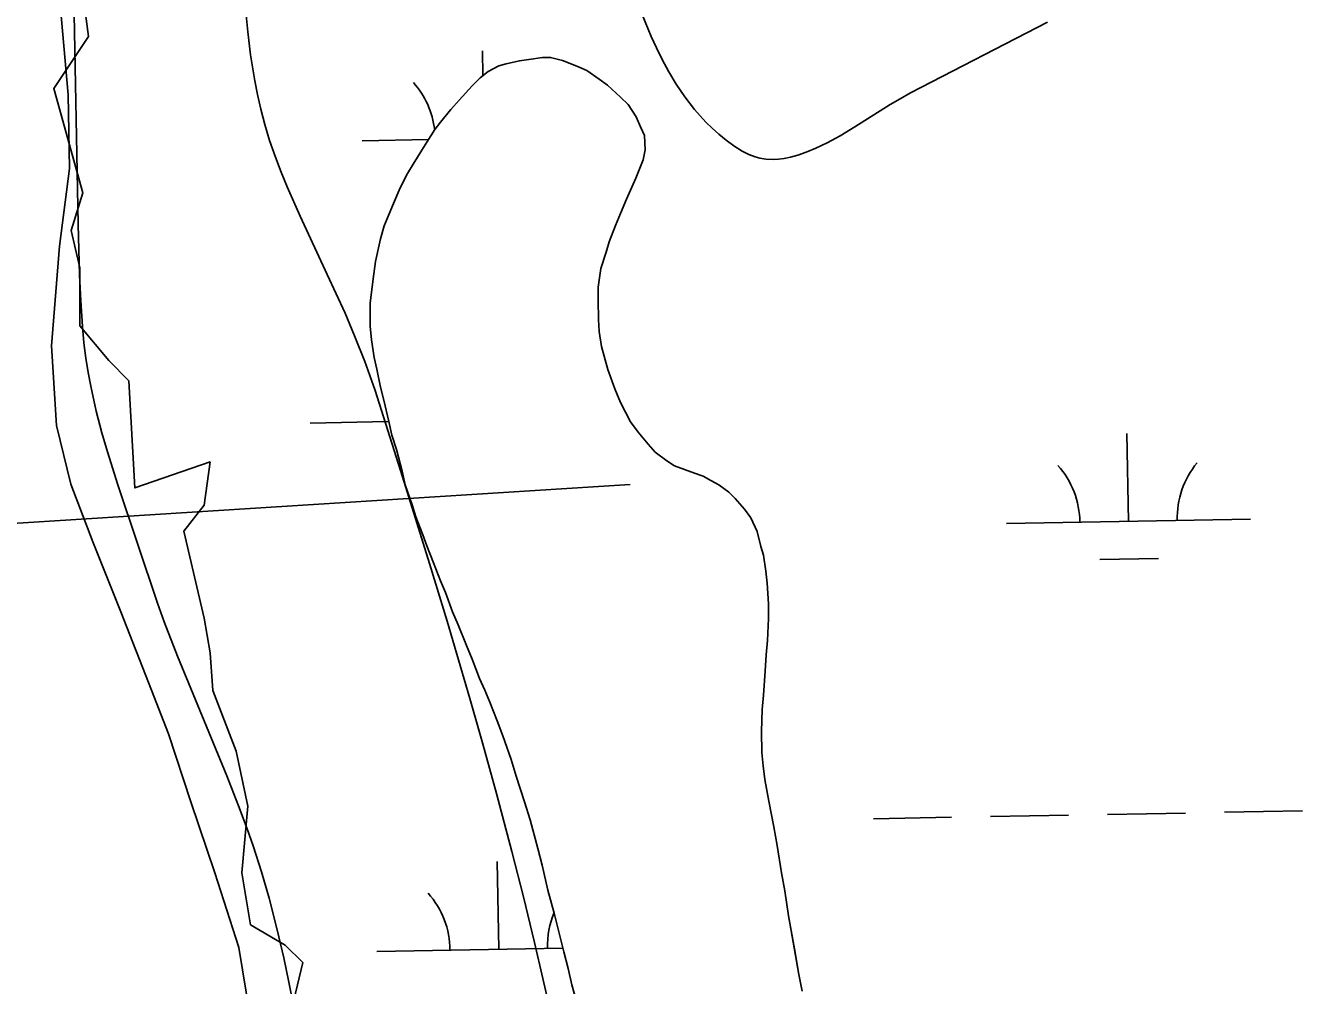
# Model space of a CAD drawing. Extents: x 3925854 to 3964121, y 224593 to 250589.
# Drawn here: x 3949336 to 3949860, y 231061 to 231455 of the extents above; entities that cross this region are included whole.
import ezdxf

# ---------------------------------------------------------------- set-up
doc = ezdxf.new("R2010")
doc.units = 0
for name, color, linetype in [('V-RIVR-EDGE', 7, 'Continuous'), ('V-SITE-VEGE', 7, 'Continuous'), ('V-TOPO-SHOR', 7, 'Continuous'), ('V-UTIL-LINE', 7, 'Continuous'), ('V-WETL-SWMP', 7, 'Continuous')]:
    doc.layers.add(name, color=color, linetype=linetype)

msp = doc.modelspace()

# ---------------------------------------------------------------- linework, layer by layer
at = {"layer": 'V-RIVR-EDGE'}
msp.add_lwpolyline([(3949359.573, 231468.645), (3949361.947, 231450.836), (3949347.701, 231429.467), (3949359.573, 231386.727), (3949354.824, 231371.293), (3949358.386, 231355.859), (3949358.386, 231332.115), (3949370.258, 231317.869), (3949378.568, 231309.558), (3949380.943, 231265.631), (3949411.81, 231276.316), (3949409.436, 231258.508), (3949401.125, 231247.823), (3949409.436, 231212.207), (3949411.81, 231197.96), (3949412.997, 231182.526), (3949422.495, 231157.595), (3949427.244, 231135.038), (3949424.87, 231107.732), (3949428.431, 231086.362), (3949442.678, 231078.052), (3949449.801, 231070.928), (3949446.239, 231055.495)], dxfattribs=at)
at = {"layer": 'V-SITE-VEGE'}
for p, q in [((3949357.668, 231373.81), (3949355.591, 231482.297)), ((3949426.538, 231461.02), (3949427.292, 231452.761)), ((3949427.292, 231452.761), (3949428.435, 231443.336)), ((3949428.435, 231443.336), (3949430.153, 231432.641)), ((3949430.153, 231432.641), (3949431.267, 231426.999)), ((3949431.267, 231426.999), (3949432.617, 231421.041)), ((3949432.617, 231421.041), (3949434.251, 231414.774)), ((3949434.251, 231414.774), (3949436.225, 231408.204)), ((3949436.225, 231408.204), (3949438.613, 231401.354)), ((3949438.613, 231401.354), (3949440.989, 231395.23)), ((3949440.989, 231395.23), (3949443.483, 231389.154)), ((3949443.483, 231389.154), (3949448.759, 231377.106)), ((3949448.759, 231377.106), (3949459.863, 231353.228)), ((3949358.305, 231352.859), (3949357.668, 231373.81)), ((3949358.805, 231342.386), (3949358.305, 231352.859)), ((3949459.863, 231353.228), (3949467.16, 231337.274)), ((3949359.466, 231331.914), (3949358.805, 231342.386)), ((3949467.16, 231337.274), (3949471.115, 231328.081)), ((3949360.091, 231325.127), (3949359.466, 231331.914)), ((3949360.904, 231318.803), (3949360.091, 231325.127)), ((3949471.115, 231328.081), (3949475.326, 231317.462)), ((3949361.85, 231312.909), (3949360.904, 231318.803)), ((3949475.326, 231317.462), (3949477.402, 231311.738)), ((3949362.882, 231307.404), (3949361.85, 231312.909)), ((3949477.402, 231311.738), (3949479.465, 231305.575)), ((3949365.174, 231297.148), (3949362.882, 231307.404)), ((3949479.465, 231305.575), (3949490.712, 231270.161)), ((3949367.492, 231288.227), (3949365.174, 231297.148)), ((3949369.725, 231280.458), (3949367.492, 231288.227)), ((3949373.966, 231266.931), (3949369.725, 231280.458)), ((3949390.309, 231218.359), (3949373.966, 231266.931)), ((3949490.712, 231270.161), (3949501.79, 231234.669)), ((3949501.79, 231234.669), (3949509.017, 231210.953)), ((3949393.043, 231210.732), (3949390.309, 231218.359)), ((3949398.474, 231196.558), (3949393.043, 231210.732)), ((3949509.017, 231210.953), (3949518.387, 231179.248)), ((3949418.692, 231147.467), (3949398.474, 231196.558)), ((3949518.387, 231179.248), (3949523.572, 231161.083)), ((3949523.572, 231161.083), (3949529.321, 231140.271)), ((3949423.544, 231135.12), (3949418.692, 231147.467)), ((3949529.321, 231140.271), (3949535.631, 231116.414)), ((3949427.007, 231125.787), (3949423.544, 231135.12)), ((3949429.479, 231118.74), (3949427.007, 231125.787)), ((3949432.942, 231108.068), (3949429.479, 231118.74)), ((3949535.631, 231116.414), (3949540.333, 231097.812)), ((3949436.061, 231097.259), (3949432.942, 231108.068)), ((3949439.391, 231084.248), (3949436.061, 231097.259)), ((3949540.333, 231097.812), (3949544.878, 231079.169)), ((3949442.044, 231072.822), (3949439.391, 231084.248)), ((3949544.878, 231079.169), (3949553.578, 231041.793)), ((3949444.165, 231062.793), (3949442.044, 231072.822)), ((3949445.871, 231053.995), (3949444.165, 231062.793))]:
    msp.add_line(p, q, dxfattribs=at)
for points in [[(3949620.449, 231410.713), (3949617.694, 231413.185), (3949615.134, 231415.706), (3949612.761, 231418.256), (3949610.551, 231420.828), (3949606.514, 231426.073), (3949603.002, 231431.285), (3949599.936, 231436.405), (3949597.241, 231441.39), (3949594.865, 231446.213), (3949592.756, 231450.85), (3949589.08, 231459.808)], [(3949755.232, 231456.664), (3949699.033, 231427.691), (3949694.818, 231425.324), (3949690.785, 231422.905), (3949676.216, 231413.755), (3949670.178, 231410.14), (3949664.897, 231407.24), (3949660.297, 231404.997), (3949656.301, 231403.332), (3949652.838, 231402.14), (3949649.84, 231401.329), (3949647.245, 231400.819), (3949644.998, 231400.537), (3949643.053, 231400.422), (3949639.698, 231400.549), (3949637.228, 231400.934), (3949635.405, 231401.397), (3949632.721, 231402.384), (3949630.097, 231403.748), (3949626.63, 231405.976), (3949623.421, 231408.305), (3949620.449, 231410.713)]]:
    msp.add_lwpolyline(points, dxfattribs=at)
at = {"layer": 'V-TOPO-SHOR'}
for points in [[(3949562.065, 231054.908), (3949560.246, 231061.804), (3949558.681, 231068.443), (3949556.863, 231075.341), (3949554.522, 231084.534), (3949552.959, 231091.176), (3949550.36, 231100.626), (3949548.015, 231110.841), (3949546.197, 231117.739), (3949543.078, 231129.486), (3949540.745, 231136.89), (3949537.376, 231147.359), (3949535.299, 231154.255), (3949531.934, 231163.956), (3949529.606, 231170.081), (3949526.505, 231177.739), (3949524.439, 231182.589), (3949522.372, 231187.436), (3949519.27, 231195.35), (3949516.943, 231200.965), (3949513.584, 231209.389), (3949511.26, 231214.746), (3949508.413, 231222.662), (3949506.347, 231227.509), (3949503.502, 231234.913), (3949500.659, 231241.804), (3949499.105, 231246.398), (3949496.26, 231253.802), (3949494.706, 231258.653), (3949491.857, 231266.823), (3949490.555, 231272.443), (3949488.216, 231281.38), (3949486.399, 231287.254), (3949485.099, 231292.873), (3949483.016, 231301.559), (3949481.713, 231306.923), (3949480.147, 231314.33), (3949479.102, 231319.182), (3949478.049, 231326.338), (3949477.515, 231331.962), (3949477.474, 231341.421), (3949478.709, 231351.397), (3949479.7, 231358.561), (3949481.705, 231367.775), (3949483.217, 231373.151), (3949485.242, 231378.017), (3949487.011, 231382.371), (3949489.797, 231388.775), (3949492.84, 231394.669), (3949495.124, 231398.515), (3949498.679, 231404.156), (3949500.711, 231407.488), (3949504.012, 231412.616), (3949506.3, 231415.694), (3949510.625, 231420.826), (3949513.932, 231424.677), (3949519.276, 231430.581), (3949522.585, 231433.917), (3949525.899, 231436.489), (3949530.235, 231438.81), (3949533.298, 231439.59), (3949538.662, 231440.891), (3949542.496, 231441.419), (3949548.118, 231442.209), (3949551.442, 231442.226), (3949556.306, 231440.966)], [(3949556.306, 231440.966), (3949562.196, 231438.691), (3949566.294, 231436.92), (3949571.424, 231433.362), (3949574.758, 231430.821), (3949580.148, 231425.985), (3949583.231, 231422.93), (3949586.575, 231417.83), (3949588.383, 231413.748), (3949589.934, 231410.175), (3949590.214, 231404.295), (3949589.465, 231400.201), (3949586.43, 231392.773), (3949582.631, 231384.063), (3949580.099, 231378.173), (3949578.076, 231373.305), (3949575.547, 231366.646), (3949574.287, 231362.294), (3949572.016, 231355.636), (3949571.025, 231347.963), (3949571.049, 231342.593), (3949571.084, 231334.667), (3949571.36, 231329.809), (3949572.409, 231323.677), (3949575.006, 231314.228), (3949577.853, 231306.314), (3949580.179, 231300.699), (3949584.304, 231292.792), (3949587.39, 231288.458), (3949591.502, 231283.616), (3949594.329, 231280.307), (3949599.203, 231276.747), (3949602.279, 231274.716), (3949606.377, 231273.198), (3949610.475, 231271.683), (3949614.059, 231270.419), (3949617.135, 231268.644), (3949620.467, 231266.868), (3949624.572, 231263.816), (3949627.14, 231261.271), (3949630.992, 231256.941), (3949633.566, 231253.374), (3949636.147, 231247.758), (3949637.707, 231241.628), (3949638.746, 231238.055), (3949639.796, 231231.411), (3949640.329, 231226.555), (3949640.878, 231218.119), (3949640.904, 231211.984), (3949640.431, 231203.032), (3949639.946, 231197.15), (3949639.463, 231190.5), (3949638.738, 231180.524), (3949638.252, 231174.642), (3949638.035, 231165.693), (3949638.074, 231156.999), (3949638.609, 231151.631), (3949639.399, 231146.009), (3949640.972, 231137.068), (3949643.063, 231126.594), (3949644.374, 231118.929), (3949646.213, 231107.687), (3949647.523, 231100.277), (3949649.1, 231090.058), (3949649.627, 231086.99), (3949651.462, 231076.517), (3949653.297, 231066.041), (3949654.603, 231059.143)]]:
    msp.add_lwpolyline(points, dxfattribs=at)
at = {"layer": 'V-UTIL-LINE'}
msp.add_line((3947679.344, 231146.765), (3949584.13, 231267.067), dxfattribs=at)
at = {"layer": 'V-WETL-SWMP'}
for p, q in [((3949353.667, 231426.958), (3949349.582, 231472.805)), ((3949523.696, 231434.78), (3949523.511, 231444.973)), ((3949530.235, 231438.809), (3949525.898, 231436.489)), ((3949533.299, 231439.59), (3949530.235, 231438.809)), ((3949538.663, 231440.891), (3949533.299, 231439.59)), ((3949542.496, 231441.419), (3949538.663, 231440.891)), ((3949548.118, 231442.21), (3949542.496, 231441.419)), ((3949551.442, 231442.225), (3949548.118, 231442.21)), ((3949556.305, 231440.967), (3949551.442, 231442.225)), ((3949562.196, 231438.692), (3949556.305, 231440.967)), ((3949522.585, 231433.918), (3949519.276, 231430.58)), ((3949525.898, 231436.489), (3949522.585, 231433.918)), ((3949566.294, 231436.92), (3949562.196, 231438.692)), ((3949571.423, 231433.362), (3949566.294, 231436.92)), ((3949519.276, 231430.58), (3949513.932, 231424.676)), ((3949574.758, 231430.82), (3949571.423, 231433.362)), ((3949580.149, 231425.985), (3949574.758, 231430.82)), ((3949354.187, 231396.642), (3949353.667, 231426.958)), ((3949513.932, 231424.676), (3949510.625, 231420.827)), ((3949583.23, 231422.93), (3949580.149, 231425.985)), ((3949510.625, 231420.827), (3949506.3, 231415.694)), ((3949586.576, 231417.831), (3949583.23, 231422.93)), ((3949588.383, 231413.748), (3949586.576, 231417.831)), ((3949504.012, 231412.616), (3949500.71, 231407.488)), ((3949506.3, 231415.694), (3949504.012, 231412.616)), ((3949589.933, 231410.175), (3949588.383, 231413.748)), ((3949474.173, 231408.07), (3949501.403, 231408.565)), ((3949500.71, 231407.488), (3949498.679, 231404.155)), ((3949590.214, 231404.295), (3949589.933, 231410.175)), ((3949498.679, 231404.155), (3949495.124, 231398.515)), ((3949589.465, 231400.201), (3949590.214, 231404.295)), ((3949495.124, 231398.515), (3949492.84, 231394.67)), ((3949586.429, 231392.773), (3949589.465, 231400.201)), ((3949350.049, 231364.752), (3949354.187, 231396.642)), ((3949492.84, 231394.67), (3949489.797, 231388.776)), ((3949582.631, 231384.063), (3949586.429, 231392.773)), ((3949489.797, 231388.776), (3949487.012, 231382.372)), ((3949487.012, 231382.372), (3949485.241, 231378.017)), ((3949580.1, 231378.172), (3949582.631, 231384.063)), ((3949485.241, 231378.017), (3949483.217, 231373.151)), ((3949578.075, 231373.305), (3949580.1, 231378.172)), ((3949483.217, 231373.151), (3949481.706, 231367.775)), ((3949575.547, 231366.646), (3949578.075, 231373.305)), ((3949481.706, 231367.775), (3949479.7, 231358.561)), ((3949574.287, 231362.294), (3949575.547, 231366.646)), ((3949346.727, 231323.925), (3949350.049, 231364.752)), ((3949572.015, 231355.636), (3949574.287, 231362.294)), ((3949479.7, 231358.561), (3949478.708, 231351.398)), ((3949571.025, 231347.962), (3949572.015, 231355.636)), ((3949478.708, 231351.398), (3949477.473, 231341.421)), ((3949571.049, 231342.592), (3949571.025, 231347.962)), ((3949477.473, 231341.421), (3949477.514, 231331.961)), ((3949571.083, 231334.666), (3949571.049, 231342.592)), ((3949571.36, 231329.809), (3949571.083, 231334.666)), ((3949477.514, 231331.961), (3949478.049, 231326.338)), ((3949572.409, 231323.678), (3949571.36, 231329.809)), ((3949348.812, 231291.284), (3949346.727, 231323.925)), ((3949478.049, 231326.338), (3949479.103, 231319.183)), ((3949575.006, 231314.228), (3949572.409, 231323.678)), ((3949479.103, 231319.183), (3949480.147, 231314.33)), ((3949480.147, 231314.33), (3949481.713, 231306.922)), ((3949577.853, 231306.314), (3949575.006, 231314.228)), ((3949481.713, 231306.922), (3949483.015, 231301.558)), ((3949580.179, 231300.699), (3949577.853, 231306.314)), ((3949483.015, 231301.558), (3949485.098, 231292.874)), ((3949584.304, 231292.791), (3949580.179, 231300.699)), ((3949452.868, 231292.231), (3949484.862, 231292.813)), ((3949485.098, 231292.874), (3949486.4, 231287.254)), ((3949587.391, 231288.458), (3949584.304, 231292.791)), ((3949354.746, 231267.211), (3949348.812, 231291.284)), ((3949486.4, 231287.254), (3949488.215, 231281.381)), ((3949591.503, 231283.617), (3949587.391, 231288.458)), ((3949788.5, 231251.897), (3949787.846, 231287.891)), ((3949594.329, 231280.306), (3949591.503, 231283.617)), ((3949488.215, 231281.381), (3949490.555, 231272.442)), ((3949599.203, 231276.747), (3949594.329, 231280.306)), ((3949602.28, 231274.715), (3949599.203, 231276.747)), ((3949490.555, 231272.442), (3949491.858, 231266.823)), ((3949606.377, 231273.199), (3949602.28, 231274.715)), ((3949610.475, 231271.682), (3949606.377, 231273.199)), ((3949614.06, 231270.419), (3949610.475, 231271.682)), ((3949363.788, 231243.54), (3949354.746, 231267.211)), ((3949491.858, 231266.823), (3949494.706, 231258.653)), ((3949617.136, 231268.643), (3949614.06, 231270.419)), ((3949620.467, 231266.867), (3949617.136, 231268.643)), ((3949624.572, 231263.817), (3949620.467, 231266.867)), ((3949627.139, 231261.271), (3949624.572, 231263.817)), ((3949630.993, 231256.941), (3949627.139, 231261.271)), ((3949494.706, 231258.653), (3949496.261, 231253.802)), ((3949633.566, 231253.373), (3949630.993, 231256.941)), ((3949496.261, 231253.802), (3949499.105, 231246.399)), ((3949636.147, 231247.759), (3949633.566, 231253.373)), ((3949738.509, 231250.988), (3949838.492, 231252.806)), ((3949499.105, 231246.399), (3949500.659, 231241.804)), ((3949637.707, 231241.629), (3949636.147, 231247.759)), ((3949375.184, 231214.826), (3949363.788, 231243.54)), ((3949500.659, 231241.804), (3949503.502, 231234.913)), ((3949638.746, 231238.054), (3949637.707, 231241.629)), ((3949503.502, 231234.913), (3949506.346, 231227.51)), ((3949639.797, 231231.411), (3949638.746, 231238.054)), ((3949776.783, 231236.25), (3949800.779, 231236.686)), ((3949640.329, 231226.555), (3949639.797, 231231.411)), ((3949506.346, 231227.51), (3949508.413, 231222.661)), ((3949640.877, 231218.12), (3949640.329, 231226.555)), ((3949508.413, 231222.661), (3949511.259, 231214.747)), ((3949387.761, 231182.619), (3949375.184, 231214.826)), ((3949511.259, 231214.747), (3949513.584, 231209.388)), ((3949640.904, 231211.983), (3949640.877, 231218.12)), ((3949513.584, 231209.388), (3949516.944, 231200.965)), ((3949640.431, 231203.032), (3949640.904, 231211.983)), ((3949516.944, 231200.965), (3949519.269, 231195.35)), ((3949639.945, 231197.149), (3949640.431, 231203.032)), ((3949519.269, 231195.35), (3949522.372, 231187.437)), ((3949639.462, 231190.5), (3949639.945, 231197.149)), ((3949522.372, 231187.437), (3949524.438, 231182.588)), ((3949638.738, 231180.525), (3949639.462, 231190.5)), ((3949394.835, 231164.77), (3949387.761, 231182.619)), ((3949524.438, 231182.588), (3949526.505, 231177.739)), ((3949526.505, 231177.739), (3949529.606, 231170.081)), ((3949638.253, 231174.642), (3949638.738, 231180.525)), ((3949638.036, 231165.692), (3949638.253, 231174.642)), ((3949529.606, 231170.081), (3949531.934, 231163.955)), ((3949403.896, 231136.823), (3949394.835, 231164.77)), ((3949531.934, 231163.955), (3949535.3, 231154.254)), ((3949638.073, 231156.999), (3949638.036, 231165.692)), ((3949638.608, 231151.632), (3949638.073, 231156.999)), ((3949535.3, 231154.254), (3949537.375, 231147.359)), ((3949639.399, 231146.01), (3949638.608, 231151.632)), ((3949537.375, 231147.359), (3949540.744, 231136.89)), ((3949640.972, 231137.068), (3949639.399, 231146.01)), ((3949413.739, 231107.714), (3949403.896, 231136.823)), ((3949540.744, 231136.89), (3949543.077, 231129.486)), ((3949643.062, 231126.594), (3949640.972, 231137.068)), ((3949683.857, 231129.903), (3949715.852, 231130.485)), ((3949731.849, 231130.776), (3949763.844, 231131.357)), ((3949779.841, 231131.648), (3949811.836, 231132.23)), ((3949827.833, 231132.521), (3949859.828, 231133.103)), ((3949543.077, 231129.486), (3949546.196, 231117.738)), ((3949644.374, 231118.929), (3949643.062, 231126.594)), ((3949546.196, 231117.738), (3949548.016, 231110.842)), ((3949646.212, 231107.687), (3949644.374, 231118.929)), ((3949530.213, 231076.359), (3949529.559, 231112.353)), ((3949548.016, 231110.842), (3949550.361, 231100.625)), ((3949423.588, 231077.05), (3949413.739, 231107.714)), ((3949647.523, 231100.278), (3949646.212, 231107.687)), ((3949550.361, 231100.625), (3949552.959, 231091.176)), ((3949649.101, 231090.057), (3949647.523, 231100.278)), ((3949552.959, 231091.176), (3949554.521, 231084.535)), ((3949649.626, 231086.991), (3949649.101, 231090.057)), ((3949554.521, 231084.535), (3949556.862, 231075.34)), ((3949653.296, 231066.041), (3949649.626, 231086.991)), ((3949429.573, 231041.317), (3949423.588, 231077.05)), ((3949480.221, 231075.45), (3949556.481, 231076.836)), ((3949556.862, 231075.34), (3949558.682, 231068.444)), ((3949558.682, 231068.444), (3949560.245, 231061.803)), ((3949560.245, 231061.803), (3949562.064, 231054.908)), ((3949654.604, 231059.143), (3949653.296, 231066.041))]:
    msp.add_line(p, q, dxfattribs=at)
for centre, start, end in [((3949468.923, 231408.449), 6.59511, 41.81354), ((3949733.258, 231251.367), 0.26988, 41.81354), ((3949843.726, 231253.376), 140.26988, 181.81353), ((3949474.971, 231075.829), 0.26988, 41.81354), ((3949585.438, 231077.838), 157.3908, 181.81353)]:
    msp.add_arc(centre, 35.246, start, end, dxfattribs=at)

doc.saveas('drawing.dxf')
